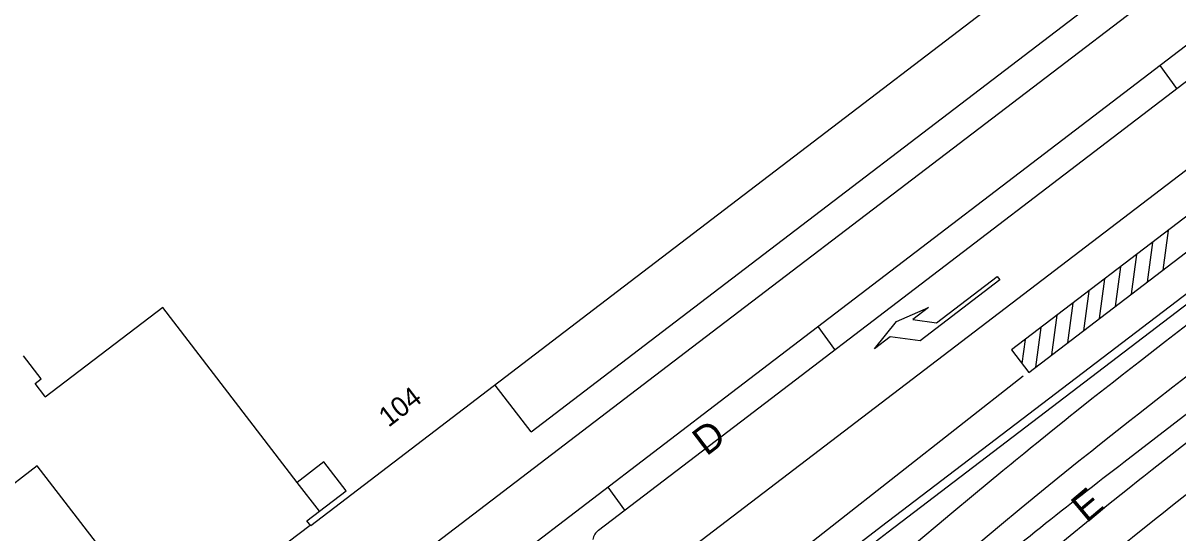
# Model space of a CAD drawing. Extents: x 81617 to 82144, y 454649 to 455150.
# Drawn here: x 81836.93 to 81877.73, y 454925.92 to 454943.94 of the extents above; entities that cross this region are included whole.
import ezdxf

# ---------------------------------------------------------------- set-up
doc = ezdxf.new("R2010")
doc.units = 0
for name, color, linetype in [('B-WE-OG-TOPOGRAFIE-G', 7, 'Continuous'), ('B-WE-VW-MARKERING-G', 7, 'Continuous'), ('N-OI-KL-VRI_KABELGEUL-G', 7, 'Continuous'), ('N-OI-KL-VRI_LUS_DETECTIE-G', 7, 'Continuous'), ('N-OI-KL-VRI_MANTELBUIS-T18', 7, 'Continuous')]:
    doc.layers.add(name, color=color, linetype=linetype)

msp = doc.modelspace()

# ---------------------------------------------------------------- linework, layer by layer
at = {"layer": 'B-WE-OG-TOPOGRAFIE-G'}
for p, q in [((81859.516, 454933.039), (81910.646, 454972.096)), ((81880.371, 454944.941), (81861.954, 454930.868)), ((81864.605, 454928.508), (81883.083, 454942.614)), ((81877.697, 454941.627), (81877.101, 454942.442)), ((81854.881, 454929.498), (81859.518, 454933.04)), ((81859.516, 454933.039), (81859.518, 454933.04)), ((81865.614, 454932.399), (81865.02, 454933.211)), ((81865.614, 454932.399), (81865.02, 454933.211)), ((81861.954, 454930.868), (81846.31, 454918.914)), ((81854.881, 454929.498), (81853.613, 454931.143)), ((81856.468, 454922.296), (81864.605, 454928.508)), ((81837.432, 454928.293), (81825.09, 454918.826)), ((81842.002, 454922.367), (81837.432, 454928.293)), ((81847.397, 454926.684), (81846.613, 454927.707)), ((81858.191, 454926.729), (81857.598, 454927.54)), ((81847.075, 454926.18), (81842.002, 454922.367)), ((81867.262, 454926.143), (81854.458, 454916.368)), ((81867.49, 454925.94), (81865.115, 454924.127))]:
    msp.add_line(p, q, dxfattribs=at)
for points in [[(81873.49, 454927.861), (81874.235, 454928.464), (81874.684, 454928.824), (81874.834, 454928.943), (81875.133, 454929.183), (81876.035, 454929.897), (81876.336, 454930.134), (81876.944, 454930.61), (81877.553, 454931.084), (81877.859, 454931.32), (81878.164, 454931.557), (81879.083, 454932.264), (81879.697, 454932.734), (81880.618, 454933.44), (81881.483, 454934.1), (82053.484, 455065.539)], [(82052.863, 455062.717), (81907.219, 454951.42), (81881.918, 454932.086), (81881.368, 454931.665), (81879.897, 454930.54), (81879.014, 454929.861), (81878.133, 454929.178), (81876.818, 454928.147), (81876.529, 454927.916), (81876.383, 454927.802), (81875.945, 454927.452), (81875.222, 454926.872), (81874.931, 454926.636), (81874.646, 454926.404), (81874.501, 454926.287), (81873.923, 454925.815), (81873.138, 454925.168), (81872.64, 454924.754), (81871.896, 454924.132), (81871.4, 454923.716), (81870.675, 454923.104)], [(82053.734, 455061.577), (81908.09, 454950.28), (81882.79, 454930.946), (81882.24, 454930.525), (81880.77, 454929.401), (81879.891, 454928.725), (81879.015, 454928.046), (81877.708, 454927.021), (81877.419, 454926.791), (81877.274, 454926.677), (81876.842, 454926.332), (81876.122, 454925.754), (81875.835, 454925.522), (81875.549, 454925.289), (81875.405, 454925.173), (81874.834, 454924.706), (81874.053, 454924.062), (81873.558, 454923.651), (81872.817, 454923.032), (81872.324, 454922.618), (81871.758, 454922.14)], [(81860.336, 454932.309), (81879.668, 454947.077), (81902.238, 454964.298), (81909.611, 454969.854)], [(81901.315, 454952.138), (81867.262, 454926.143)], [(81901.497, 454951.9), (81867.49, 454925.94)], [(81877.773, 454949.621), (81857.927, 454934.453)], [(81862.719, 454930.188), (81881.134, 454944.252)], [(81857.928, 454934.455), (81847.092, 454926.173), (81846.958, 454926.348), (81847.397, 454926.684)], [(81857.928, 454934.455), (81857.927, 454934.453)], [(81846.613, 454927.707), (81841.869, 454933.89), (81837.713, 454930.719), (81837.7, 454930.756), (81837.356, 454931.206), (81837.563, 454931.364), (81836.942, 454932.174)], [(81868.186, 454925.321), (81868.716, 454925.768), (81869.227, 454926.198), (81869.739, 454926.627), (81870.509, 454927.269), (81871.54, 454928.121), (81871.838, 454928.365), (81871.987, 454928.488), (81872.286, 454928.732), (81872.586, 454928.975), (81872.735, 454929.097), (81873.185, 454929.46), (81873.787, 454929.944), (81873.938, 454930.064), (81874.088, 454930.185), (81874.692, 454930.665), (81874.995, 454930.904), (81875.146, 454931.024), (81875.45, 454931.262), (81875.755, 454931.502), (81876.367, 454931.98), (81877.287, 454932.693), (81878.516, 454933.638)], [(81844.193, 454919.961), (81844.686, 454920.354), (81860.336, 454932.309)], [(81857.257, 454926.016), (81862.521, 454930.037)], [(81862.521, 454930.037), (81862.72, 454930.189)], [(81862.719, 454930.188), (81862.72, 454930.189)], [(81847.397, 454926.684), (81848.341, 454927.405), (81847.558, 454928.43), (81846.613, 454927.707)], [(81869.269, 454924.357), (81869.386, 454924.456), (81869.641, 454924.67), (81869.895, 454924.885), (81870.405, 454925.313), (81871.426, 454926.165), (81872.194, 454926.801), (81873.044, 454927.498), (81873.49, 454927.861)]]:
    msp.add_lwpolyline(points, dxfattribs=at)
msp.add_arc((81857.56, 454925.619), 0.5, 127.37, 172.4639, dxfattribs=at)
at = {"layer": 'B-WE-VW-MARKERING-G'}
for p, q in [((81911.696, 454956.155), (81875.824, 454928.411)), ((81869.202, 454933.348), (81871.348, 454934.986)), ((81871.348, 454934.986), (81871.439, 454934.867)), ((81871.439, 454934.867), (81868.618, 454932.713)), ((81867.782, 454933.395), (81868.918, 454933.885)), ((81868.918, 454933.885), (81868.361, 454933.46)), ((81867.01, 454932.429), (81867.782, 454933.395)), ((81868.361, 454933.46), (81869.202, 454933.348)), ((81867.566, 454932.854), (81867.01, 454932.429)), ((81868.618, 454932.713), (81867.566, 454932.854))]:
    msp.add_line(p, q, dxfattribs=at)
for centre, radius, start, end in [((82446.303, 454224.11), 897, 126.319161, 129.387113), ((81981.123, 454790.703), 173.353, 127.40351, 129.88035)]:
    msp.add_arc(centre, radius, start, end, dxfattribs=at)
at = {"layer": 'N-OI-KL-VRI_KABELGEUL-G'}
msp.add_open_spline([(81966.954, 454994.044), (81954.516, 454984.42), (81942.079, 454974.796), (81941.008, 454974.125), (81939.937, 454973.455), (81933.631, 454968.575), (81927.325, 454963.696), (81926.798, 454963.288), (81926.621, 454962.646), (81926.355, 454961.682), (81926.09, 454960.718), (81925.901, 454960.035), (81925.325, 454959.623), (81922.434, 454957.557), (81919.543, 454955.49), (81917.87, 454954.23), (81916.197, 454952.97), (81913.406, 454950.849), (81910.615, 454948.728), (81908.564, 454947.145), (81906.513, 454945.562), (81905.944, 454945.123), (81905.225, 454945.147), (81904.815, 454945.16), (81904.405, 454945.174), (81903.693, 454945.197), (81903.126, 454944.765), (81893.683, 454937.565), (81884.239, 454930.365), (81883.469, 454929.731), (81882.698, 454929.096), (81879.285, 454926.178), (81875.872, 454923.259), (81872.421, 454920.321), (81868.97, 454917.382), (81867.082, 454915.724), (81865.195, 454914.067), (81863.45, 454912.271), (81861.704, 454910.475), (81860.838, 454909.482), (81859.972, 454908.49), (81859.86, 454908.361), (81859.97, 454908.23), (81860.094, 454908.077), (81860.218, 454907.925), (81863.368, 454903.762), (81866.518, 454899.599), (81866.598, 454899.497), (81866.679, 454899.395)], degree=4, dxfattribs=at)
at = {"layer": 'N-OI-KL-VRI_LUS_DETECTIE-G'}
for p, q in [((81887.752, 454944.526), (81871.852, 454932.389)), ((81872.461, 454931.594), (81888.357, 454943.73)), ((81877.388, 454936.615), (81877.2, 454935.212)), ((81876.826, 454936.186), (81876.638, 454934.783)), ((81876.264, 454935.757), (81876.075, 454934.354)), ((81875.702, 454935.328), (81875.513, 454933.925)), ((81875.14, 454934.898), (81874.951, 454933.496)), ((81874.578, 454934.469), (81874.389, 454933.067)), ((81874.016, 454934.04), (81873.827, 454932.638)), ((81873.453, 454933.611), (81873.265, 454932.209)), ((81872.891, 454933.182), (81872.703, 454931.779)), ((81872.329, 454932.753), (81872.217, 454931.913)), ((81871.852, 454932.389), (81872.461, 454931.594))]:
    msp.add_line(p, q, dxfattribs=at)
at = {"layer": 'N-OI-KL-VRI_MANTELBUIS-T18'}
msp.add_lwpolyline([(81862.251, 454921.907), (81861.937, 454922.288), (81863.789, 454923.733), (81863.266, 454924.401), (81872.266, 454931.473)], dxfattribs=at)

# ---------------------------------------------------------------- texts
at = {"layer": 'B-WE-OG-TOPOGRAFIE-G'}
for s, height, rotation, p in [('104', 0.7, 37.6249, (81849.839, 454929.63)), ('D', 1, 37.2713, (81861.073, 454928.61)), ('E', 1, 40.0437, (81874.503, 454926.247))]:
    msp.add_text(s, height=height, rotation=rotation, dxfattribs=at).set_placement(p)

doc.saveas('drawing.dxf')
